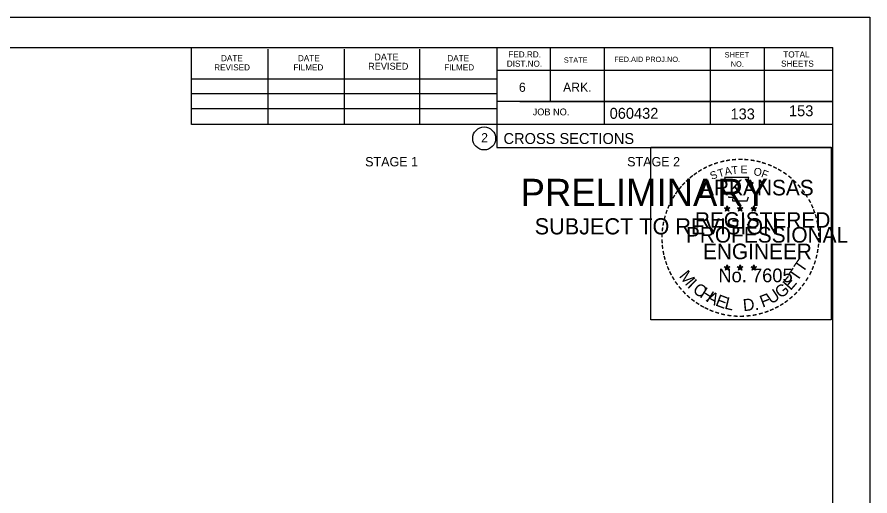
# Model space of a CAD drawing. Extents: x 1538688 to 1540766, y 656250 to 671912.
# Drawn here: x 1538911.7 to 1539021.1, y 668863.5 to 668924.8 of the extents above; entities that cross this region are included whole.
import ezdxf

# ---------------------------------------------------------------- set-up
doc = ezdxf.new("R2010")
doc.units = 0
for name, color, linetype in [('26', 7, 'Continuous'), ('7', 7, 'Continuous'), ('8', 7, 'Continuous'), ('9', 7, 'Continuous'), ('Default', 7, 'Continuous'), ('RipRap', 7, 'Continuous')]:
    doc.layers.add(name, color=color, linetype=linetype)

msp = doc.modelspace()

# ---------------------------------------------------------------- linework, layer by layer
at = {"layer": '26'}
msp.add_line((1538687.78, 668924.84), (1539021.11, 668924.84), dxfattribs=at)
for points in [[(1538687.77, 668924.84), (1539021.11, 668924.84), (1539021.11, 668711.5), (1538687.77, 668711.5)], [(1538993.03, 668908.18), (1539016.13, 668908.18), (1539016.13, 668886.03), (1538993.03, 668886.03)]]:
    msp.add_lwpolyline(points, close=True, dxfattribs=at)
at = {"layer": '8'}
for p, q in [((1539002.44, 668900.39), (1539002.79, 668900.28)), ((1539002.44, 668900.39), (1539002.69, 668900.35)), ((1539002.44, 668900.39), (1539002.68, 668900.27)), ((1539002.57, 668899.98), (1539002.79, 668900.28)), ((1539002.57, 668899.98), (1539002.7, 668900.23)), ((1539002.57, 668899.98), (1539002.79, 668900.2)), ((1539002.79, 668900.64), (1539002.75, 668900.39)), ((1539002.79, 668900.28), (1539002.79, 668900.64)), ((1539002.79, 668900.64), (1539002.84, 668900.39)), ((1539003.13, 668900.39), (1539002.79, 668900.28)), ((1539003, 668899.98), (1539002.79, 668900.28)), ((1539003, 668899.98), (1539002.79, 668900.2)), ((1539003.13, 668900.39), (1539002.85, 668900.34)), ((1539003, 668899.98), (1539002.86, 668900.27)), ((1539003.13, 668900.39), (1539002.93, 668900.29)), ((1539004.11, 668900.39), (1539004.46, 668900.28)), ((1539004.11, 668900.39), (1539004.36, 668900.35)), ((1539004.11, 668900.39), (1539004.35, 668900.27)), ((1539004.24, 668899.98), (1539004.46, 668900.28)), ((1539004.24, 668899.98), (1539004.37, 668900.23)), ((1539004.24, 668899.98), (1539004.46, 668900.2)), ((1539004.46, 668900.64), (1539004.42, 668900.39)), ((1539004.46, 668900.28), (1539004.46, 668900.64)), ((1539004.46, 668900.64), (1539004.51, 668900.39)), ((1539004.8, 668900.39), (1539004.46, 668900.28)), ((1539004.67, 668899.98), (1539004.46, 668900.28)), ((1539004.67, 668899.98), (1539004.46, 668900.2)), ((1539004.8, 668900.39), (1539004.52, 668900.34)), ((1539004.67, 668899.98), (1539004.53, 668900.27)), ((1539004.8, 668900.39), (1539004.6, 668900.29)), ((1539005.87, 668900.38), (1539006.22, 668900.27)), ((1539005.87, 668900.38), (1539006.13, 668900.33)), ((1539005.87, 668900.38), (1539006.11, 668900.26)), ((1539006.01, 668899.97), (1539006.22, 668900.27)), ((1539006.01, 668899.97), (1539006.13, 668900.21)), ((1539006.01, 668899.97), (1539006.22, 668900.19)), ((1539006.22, 668900.63), (1539006.18, 668900.38)), ((1539006.22, 668900.27), (1539006.22, 668900.63)), ((1539006.22, 668900.63), (1539006.27, 668900.38)), ((1539006.57, 668900.38), (1539006.22, 668900.27)), ((1539006.43, 668899.97), (1539006.22, 668900.27)), ((1539006.43, 668899.97), (1539006.22, 668900.18)), ((1539006.57, 668900.38), (1539006.28, 668900.33)), ((1539006.43, 668899.97), (1539006.3, 668900.26)), ((1539006.57, 668900.38), (1539006.36, 668900.28)), ((1539002.43, 668892.82), (1539002.78, 668892.71)), ((1539002.43, 668892.82), (1539002.69, 668892.77)), ((1539002.43, 668892.82), (1539002.67, 668892.7)), ((1539002.57, 668892.41), (1539002.78, 668892.71)), ((1539002.57, 668892.41), (1539002.69, 668892.65)), ((1539002.57, 668892.41), (1539002.78, 668892.63)), ((1539002.78, 668893.07), (1539002.74, 668892.82)), ((1539002.78, 668892.71), (1539002.78, 668893.07)), ((1539002.78, 668893.07), (1539002.83, 668892.82)), ((1539003.13, 668892.82), (1539002.78, 668892.71)), ((1539003, 668892.41), (1539002.78, 668892.71)), ((1539003, 668892.41), (1539002.78, 668892.62)), ((1539003.13, 668892.82), (1539002.84, 668892.77)), ((1539003, 668892.41), (1539002.86, 668892.7)), ((1539003.13, 668892.82), (1539002.93, 668892.72)), ((1539004.1, 668892.82), (1539004.45, 668892.71)), ((1539004.1, 668892.82), (1539004.36, 668892.77)), ((1539004.1, 668892.82), (1539004.34, 668892.7)), ((1539004.24, 668892.41), (1539004.45, 668892.71)), ((1539004.24, 668892.41), (1539004.36, 668892.65)), ((1539004.24, 668892.41), (1539004.45, 668892.63)), ((1539004.45, 668893.07), (1539004.41, 668892.82)), ((1539004.45, 668892.71), (1539004.45, 668893.07)), ((1539004.45, 668893.07), (1539004.5, 668892.82)), ((1539004.8, 668892.82), (1539004.45, 668892.71)), ((1539004.67, 668892.41), (1539004.45, 668892.71)), ((1539004.67, 668892.41), (1539004.45, 668892.62)), ((1539004.8, 668892.82), (1539004.51, 668892.77)), ((1539004.67, 668892.41), (1539004.53, 668892.7)), ((1539004.8, 668892.82), (1539004.6, 668892.72)), ((1539005.87, 668892.81), (1539006.22, 668892.7)), ((1539005.87, 668892.81), (1539006.12, 668892.76)), ((1539005.87, 668892.81), (1539006.11, 668892.69)), ((1539006, 668892.4), (1539006.22, 668892.7)), ((1539006, 668892.4), (1539006.13, 668892.64)), ((1539006, 668892.4), (1539006.22, 668892.62)), ((1539006.22, 668893.06), (1539006.18, 668892.81)), ((1539006.22, 668892.7), (1539006.22, 668893.06)), ((1539006.22, 668893.06), (1539006.27, 668892.81)), ((1539006.57, 668892.81), (1539006.22, 668892.7)), ((1539006.43, 668892.4), (1539006.22, 668892.7)), ((1539006.43, 668892.4), (1539006.22, 668892.61)), ((1539006.57, 668892.81), (1539006.28, 668892.76)), ((1539006.43, 668892.4), (1539006.3, 668892.69)), ((1539006.57, 668892.81), (1539006.36, 668892.71))]:
    msp.add_line(p, q, dxfattribs=at)
for points in [[(1539002.48, 668904.27), (1539002.75, 668903.44)], [(1539005.99, 668903.35), (1539006.13, 668903.63), (1539005.45, 668903.61), (1539005.6, 668904.27), (1539002.48, 668904.27)], [(1539002.97, 668901.85), (1539002.97, 668901.76), (1539003.53, 668901.74), (1539003.48, 668901.27), (1539005.35, 668901.27), (1539005.55, 668901.8)], [(1539002.79, 668900.64), (1539003, 668899.98), (1539002.44, 668900.39), (1539003.13, 668900.39), (1539002.57, 668899.98), (1539002.79, 668900.64)], [(1539004.46, 668900.64), (1539004.67, 668899.98), (1539004.11, 668900.39), (1539004.8, 668900.39), (1539004.24, 668899.98), (1539004.46, 668900.64)], [(1539006.22, 668900.63), (1539006.43, 668899.97), (1539005.87, 668900.38), (1539006.57, 668900.38), (1539006.01, 668899.97), (1539006.22, 668900.63)], [(1539002.78, 668893.07), (1539003, 668892.41), (1539002.43, 668892.82), (1539003.13, 668892.82), (1539002.57, 668892.41), (1539002.78, 668893.07)], [(1539004.45, 668893.07), (1539004.67, 668892.41), (1539004.1, 668892.82), (1539004.8, 668892.82), (1539004.24, 668892.41), (1539004.45, 668893.07)], [(1539006.22, 668893.06), (1539006.43, 668892.4), (1539005.87, 668892.81), (1539006.57, 668892.81), (1539006, 668892.4), (1539006.22, 668893.06)]]:
    msp.add_lwpolyline(points, dxfattribs=at)
for centre, radius in [((1539002.79, 668900.28), 0.172), ((1539002.79, 668900.28), 0.145), ((1539002.79, 668900.28), 0.116), ((1539002.79, 668900.28), 0.0991), ((1539002.79, 668900.28), 0.0747), ((1539002.79, 668900.28), 0.0495), ((1539002.79, 668900.28), 0.0296), ((1539004.46, 668900.28), 0.172), ((1539004.46, 668900.28), 0.145), ((1539004.46, 668900.28), 0.116), ((1539004.46, 668900.28), 0.0991), ((1539004.46, 668900.28), 0.0747), ((1539004.46, 668900.28), 0.0495), ((1539004.46, 668900.28), 0.0296), ((1539006.22, 668900.27), 0.172), ((1539006.22, 668900.27), 0.145), ((1539006.22, 668900.27), 0.116), ((1539006.22, 668900.27), 0.0991), ((1539006.22, 668900.27), 0.0747), ((1539006.22, 668900.27), 0.0495), ((1539006.22, 668900.27), 0.0296), ((1539002.78, 668892.71), 0.172), ((1539002.78, 668892.71), 0.145), ((1539002.78, 668892.71), 0.116), ((1539002.78, 668892.71), 0.0991), ((1539002.78, 668892.71), 0.0747), ((1539002.78, 668892.71), 0.0495), ((1539002.78, 668892.71), 0.0296), ((1539004.45, 668892.71), 0.172), ((1539004.45, 668892.71), 0.145), ((1539004.45, 668892.71), 0.116), ((1539004.45, 668892.71), 0.0991), ((1539004.45, 668892.71), 0.0747), ((1539004.45, 668892.71), 0.0495), ((1539004.45, 668892.71), 0.0296), ((1539006.22, 668892.7), 0.172), ((1539006.22, 668892.7), 0.145), ((1539006.22, 668892.7), 0.116), ((1539006.22, 668892.7), 0.0991), ((1539006.22, 668892.7), 0.0747), ((1539006.22, 668892.7), 0.0495), ((1539006.22, 668892.7), 0.0296)]:
    msp.add_circle(centre, radius, dxfattribs=at)
at = {"layer": 'RipRap'}
for p, q in [((1538700.18, 668920.94), (1539016.36, 668920.94)), ((1538934.1, 668911.06), (1538934.1, 668920.94)), ((1538943.96, 668911.06), (1538943.96, 668920.74)), ((1538953.72, 668911.06), (1538953.72, 668920.74)), ((1538963.4, 668911.06), (1538963.4, 668920.74)), ((1538973.26, 668920.94), (1538973.26, 668908.14)), ((1538980.1, 668920.94), (1538980.1, 668914)), ((1538987.04, 668920.94), (1538987.04, 668911.06)), ((1539000.62, 668920.94), (1539000.62, 668911.06)), ((1539007.56, 668920.94), (1539007.56, 668911.06)), ((1539016.36, 668715.48), (1539016.36, 668920.94)), ((1539016.36, 668918), (1538973.26, 668918)), ((1539016.36, 668918.02), (1539016.36, 668918.02)), ((1538934.1, 668916.92), (1538973.26, 668916.92)), ((1538934.1, 668915.06), (1538973.26, 668915.06)), ((1539016.36, 668914), (1538973.26, 668914)), ((1538976.22, 668914), (1539016.36, 668914)), ((1538934.1, 668911.06), (1538934.1, 668913.12)), ((1538934.1, 668913.12), (1538973.26, 668913.12)), ((1539016.36, 668911.06), (1538934.1, 668911.06)), ((1538973.26, 668908.14), (1539016.36, 668908.14))]:
    msp.add_line(p, q, dxfattribs=at)
msp.add_circle((1538971.64, 668909.28), 1.47, dxfattribs=at)

# ---------------------------------------------------------------- texts
at = {"layer": '7'}
for s, p in [('133', (1539003.23, 668911.72)), ('153', (1539010.73, 668912.13))]:
    msp.add_text(s, height=1.4, dxfattribs=at).set_placement(p)
at = {"layer": '8'}
for s, height, rotation, p in [('-', 1.6, 19.1761, (1539001.23, 668905.4)), ('-', 1.6, 13.6301, (1539001.98, 668905.64)), ('-', 1.6, 10.2193, (1539002.66, 668905.8)), ('-', 1.6, 5.8968, (1539003.38, 668905.91)), ('-', 1.6, 0.1862, (1539004.16, 668905.98)), ('-', 1.6, 357.743, (1539004.88, 668905.97)), ('-', 1.6, 352.1617, (1539005.62, 668905.91)), ('-', 1.6, 347.2049, (1539006.34, 668905.8)), ('-', 1.6, 342.3362, (1539006.98, 668905.64)), ('-', 1.6, 34.0636, (1538999.36, 668904.44)), ('-', 1.6, 28.7918, (1538999.96, 668904.81)), ('-', 1.6, 24.3072, (1539000.59, 668905.13)), ('T', 1, 16.4036, (1539001.75, 668904.28)), ('A', 1, 11.2132, (1539002.57, 668904.53)), ('T', 1, 6.0228, (1539003.42, 668904.69)), ('E', 1, 0.8323, (1539004.53, 668904.8)), ('O', 1, 350.4515, (1539006.13, 668904.59)), ('F', 1, 340.0707, (1539007.09, 668904.37)), ('-', 1.6, 337.8551, (1539007.71, 668905.42)), ('-', 1.6, 334.1211, (1539008.34, 668905.15)), ('-', 1.6, 329.6409, (1539008.92, 668904.87)), ('-', 1.6, 42.9622, (1538997.88, 668903.25)), ('-', 1.6, 38.9507, (1538998.31, 668903.67)), ('-', 1.6, 36.2317, (1538998.79, 668904.04)), ('S', 1, 21.594, (1539000.83, 668903.95)), ('-', 1.6, 325.8627, (1539009.57, 668904.5)), ('-', 1.6, 320.5297, (1539010.18, 668904.08)), ('-', 1.6, 50.6142, (1538997.03, 668902.29)), ('-', 1.6, 48.423, (1538997.43, 668902.77)), ('ARKANSAS', 2, 360, (1538999.33, 668901.98)), ('-', 1.6, 315.5786, (1539010.77, 668903.59)), ('-', 1.6, 309.8797, (1539011.34, 668903.04)), ('-', 1.6, 58.0706, (1538996.29, 668901.19)), ('-', 1.6, 54.2325, (1538996.61, 668901.72)), ('-', 1.6, 306.6522, (1539011.87, 668902.44)), ('-', 1.4, 303.6753, (1539012.35, 668901.87)), ('-', 1.6, 67.7743, (1538995.72, 668899.97)), ('-', 1.6, 62.8713, (1538995.97, 668900.58)), ('-', 1.6, 299.6684, (1539012.67, 668901.26)), ('-', 1.6, 294.6628, (1539013, 668900.65)), ('-', 1.6, 72.3945, (1538995.5, 668899.34)), ('REGISTERED', 2, 360, (1538998.65, 668897.83)), ('DWB', 0.01, 360, (1539002.77, 668900.27)), ('DWB', 0.01, 360, (1539004.44, 668900.27)), ('DWB', 0.01, 360, (1539006.21, 668900.26)), ('-', 1.6, 290.5728, (1539013.25, 668900.07)), ('-', 1.6, 81.2013, (1538995.17, 668897.91)), ('-', 1.6, 75.461, (1538995.3, 668898.62)), ('-', 1.6, 285.1233, (1539013.49, 668899.49)), ('-', 1.6, 280.5493, (1539013.69, 668898.75)), ('-', 1.6, 85.1863, (1538995.09, 668897.22)), ('PROFESSIONAL', 2, 360, (1538997.51, 668895.93)), ('-', 1.6, 276.5962, (1539013.85, 668897.98)), ('-', 1.6, 89.0622, (1538995.07, 668896.52)), ('-', 1.6, 274.3301, (1539013.91, 668897.26)), ('-', 1.6, 269.9407, (1539013.94, 668896.63)), ('-', 1.6, 94.1959, (1538995.1, 668895.79)), ('-', 1.6, 98.9479, (1538995.17, 668895.13)), ('ENGINEER', 2, 360, (1538999.69, 668893.8)), ('-', 1.6, 263.5172, (1539013.93, 668895.96)), ('-', 1.6, 101.7149, (1538995.31, 668894.39)), ('-', 1.6, 105.4578, (1538995.47, 668893.8)), ('-', 1.6, 255.7626, (1539013.74, 668894.63)), ('-', 1.6, 260.9953, (1539013.85, 668895.31)), ('-', 1.6, 109.0874, (1538995.69, 668893.17)), ('T', 1.54, 55.055, (1539012.5, 668891.97)), ('-', 1.6, 252.8681, (1539013.56, 668893.91)), ('-', 1.6, 114.0643, (1538995.94, 668892.57)), ('-', 1.6, 115.7289, (1538996.24, 668891.95)), ('M', 1.54, 308.9175, (1538996.55, 668891.6)), ('No. 7605', 1.757, 360, (1539001.67, 668890.85)), ('DWB', 0.01, 360, (1539002.77, 668892.7)), ('DWB', 0.01, 360, (1539004.44, 668892.7)), ('DWB', 0.01, 360, (1539006.2, 668892.69)), ('T', 1.54, 55.055, (1539011.77, 668890.85)), ('-', 1.6, 244.6197, (1539013.08, 668892.61)), ('-', 1.6, 247.8887, (1539013.34, 668893.24)), ('-', 1.6, 120.4471, (1538996.6, 668891.37)), ('-', 1.6, 125.8934, (1538997, 668890.81)), ('I', 1.54, 316.4636, (1538997.6, 668890.28)), ('E', 1.54, 48.7313, (1539010.93, 668889.72)), ('-', 1.6, 239.0712, (1539012.68, 668891.86)), ('-', 1.6, 130.7181, (1538997.47, 668890.25)), ('C', 1.54, 324.0197, (1538998.27, 668889.65)), ('H', 1.54, 327.5342, (1538999.18, 668889)), ('U', 1.54, 34.4052, (1539008.47, 668887.97)), ('G', 1.54, 38.2173, (1539009.67, 668888.7)), ('-', 1.6, 231.2538, (1539011.85, 668890.64)), ('-', 1.6, 233.8452, (1539012.28, 668891.21)), ('-', 1.6, 134.2238, (1538997.98, 668889.71)), ('-', 1.6, 138.9338, (1538998.51, 668889.24)), ('-', 1.6, 144.6463, (1538999.06, 668888.84)), ('A', 1.54, 332.5513, (1539000.03, 668888.46)), ('E', 1.54, 339.2068, (1539001.19, 668887.9)), ('L', 1.54, 346.2929, (1539002.38, 668887.48)), ('D.', 1.54, 5.2602, (1539004.89, 668887.14)), ('F', 1.54, 20.8202, (1539007.34, 668887.58)), ('-', 1.6, 221.0851, (1539010.85, 668889.57)), ('-', 1.6, 225.7653, (1539011.37, 668890.08)), ('-', 1.6, 148.0898, (1538999.63, 668888.47)), ('-', 1.6, 151.5704, (1539000.2, 668888.14)), ('-', 1.6, 154.6002, (1539000.73, 668887.9)), ('-', 1.6, 207.3568, (1539009.21, 668888.36)), ('-', 1.6, 212.2491, (1539009.77, 668888.71)), ('-', 1.6, 215.7363, (1539010.3, 668889.09)), ('-', 1.6, 158.5612, (1539001.35, 668887.64)), ('-', 1.6, 162.7983, (1539002.04, 668887.43)), ('-', 1.6, 167.5555, (1539002.75, 668887.26)), ('-', 1.6, 173.1155, (1539003.52, 668887.15)), ('-', 1.6, 176.5183, (1539004.27, 668887.1)), ('-', 1.6, 181.5918, (1539005.02, 668887.12)), ('-', 1.6, 185.8167, (1539005.83, 668887.2)), ('-', 1.6, 191.2858, (1539006.56, 668887.33)), ('-', 1.6, 195.4743, (1539007.29, 668887.53)), ('-', 1.6, 200.7184, (1539007.97, 668887.77)), ('-', 1.6, 204.2516, (1539008.59, 668888.04))]:
    msp.add_text(s, height=height, rotation=rotation, dxfattribs=at).set_placement(p)
at = {"layer": '9'}
for s, height, p in [('PRELIMINARY', 3.5, (1538976.31, 668900.61)), ('DWB', 0.01, (1538977.06, 668902.46)), ('SUBJECT TO REVISION', 2.0751, (1538978.12, 668896.98))]:
    msp.add_text(s, height=height, rotation=360, dxfattribs=at).set_placement(p)
at = {"layer": 'Default'}
for s, p in [('STAGE 1', (1538956.38, 668905.7)), ('STAGE 2', (1538989.98, 668905.7))]:
    msp.add_text(s, height=1.2, dxfattribs=at).set_placement(p)
at = {"layer": 'RipRap'}
for s, height, p in [('TOTAL', 0.782, (1539010, 668919.66)), ('DATE', 0.782, (1538937.9, 668919.18)), ('DATE', 0.782, (1538947.76, 668919.18)), ('DATE', 0.879, (1538957.54, 668919.28)), ('DATE', 0.782, (1538966.92, 668919.18)), ('FED.RD.', 0.782, (1538974.74, 668919.66)), ('STATE', 0.684, (1538981.86, 668918.98)), ('FED.AID PROJ.NO.', 0.684, (1538988.32, 668919.08)), ('SHEET', 0.684, (1539002.48, 668919.66)), ('REVISED', 0.782, (1538937.02, 668918)), ('FILMED', 0.782, (1538947.18, 668918)), ('REVISED', 0.879, (1538956.76, 668918.1)), ('FILMED', 0.782, (1538966.52, 668918)), ('DIST.NO.', 0.782, (1538974.54, 668918.48)), ('NO.', 0.684, (1539003.26, 668918.48)), ('SHEETS', 0.782, (1539009.72, 668918.48)), ('6', 1.17, (1538976.1, 668915.26)), ('ARK.', 1.172, (1538981.76, 668915.26)), ('JOB NO.', 0.879, (1538977.86, 668912.24)), ('060432', 1.4, (1538987.73, 668911.8)), ('2', 1.17, (1538971.26, 668908.79)), ('CROSS SECTIONS', 1.4, (1538974.12, 668908.57))]:
    msp.add_text(s, height=height, rotation=360, dxfattribs=at).set_placement(p)

doc.saveas('drawing.dxf')
